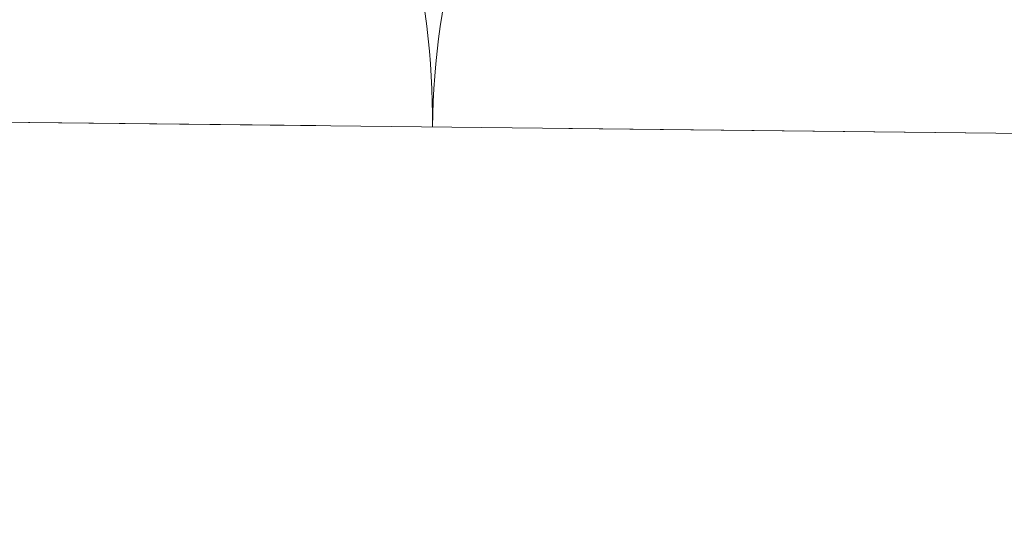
# Model space of a CAD drawing. Header units: metres. Extents: x 5504996 to 5514259, y 5943254 to 5951281.
# Tile 355 of 656: x 5509707.35 to 5509709.3, y 5948020.32 to 5948021.33. Entities that reach past the tile are written whole.
import ezdxf

# ---------------------------------------------------------------- set-up
doc = ezdxf.new("R2010")
doc.units = ezdxf.units.M
doc.linetypes.add('L_0_04', pattern=[1.5, 1, -0.5])
doc.layers.get('0').update_dxf_attribs({"linetype": 'CONTINUOUS', "lineweight": 18, "true_color": 0x000000})
doc.layers.add('OT_Ogrodzenia', color=7, linetype='CONTINUOUS', lineweight=18, true_color=0x000000)
doc.layers.add('OT_ZagospodarowanieTerenu', color=7, linetype='CONTINUOUS', lineweight=18, true_color=0x000000)

# ---------------------------------------------------------------- blocks, each defined once
blk = doc.blocks.new('L_2_20_3')
at = {"color": 0, "linetype": 'Continuous', "lineweight": 13}
for centre, start, end in [((-3, 0), 299.9816, 0), ((3, 0), 180, 240.0184)]:
    blk.add_arc(centre, 3, start, end, dxfattribs=at)

msp = doc.modelspace()

# ---------------------------------------------------------------- linework, layer by layer
at = {"layer": 'OT_Ogrodzenia', "linetype": 'CONTINUOUS', "lineweight": 18}
msp.add_line((5509710.9, 5948021.09), (5509705.44, 5948021.15), dxfattribs=at)
at = {"layer": 'OT_ZagospodarowanieTerenu', "color": 18, "linetype": 'L_0_04', "lineweight": 18, "true_color": 0x000000, "flags": 128}
msp.add_lwpolyline([(5509705.44, 5948021.15), (5509710.9, 5948021.09), (5509730.85, 5948021.07), (5509729.71, 5947990.25), (5509728.86, 5947967.36), (5509702.35, 5947965.54), (5509702.46, 5947972.82), (5509696.24, 5947972.91), (5509697.04, 5948021.11)], close=True, dxfattribs=at)

# ---------------------------------------------------------------- block references
at = {"layer": 'OT_Ogrodzenia', "color": 18, "linetype": 'Continuous', "true_color": 0x000000, "xscale": 0.5, "yscale": 0.5, "zscale": 0.5, "rotation": 179.37}
msp.add_blockref('L_2_20_3', (5509708.17, 5948021.12), dxfattribs=at)

doc.saveas('drawing.dxf')
